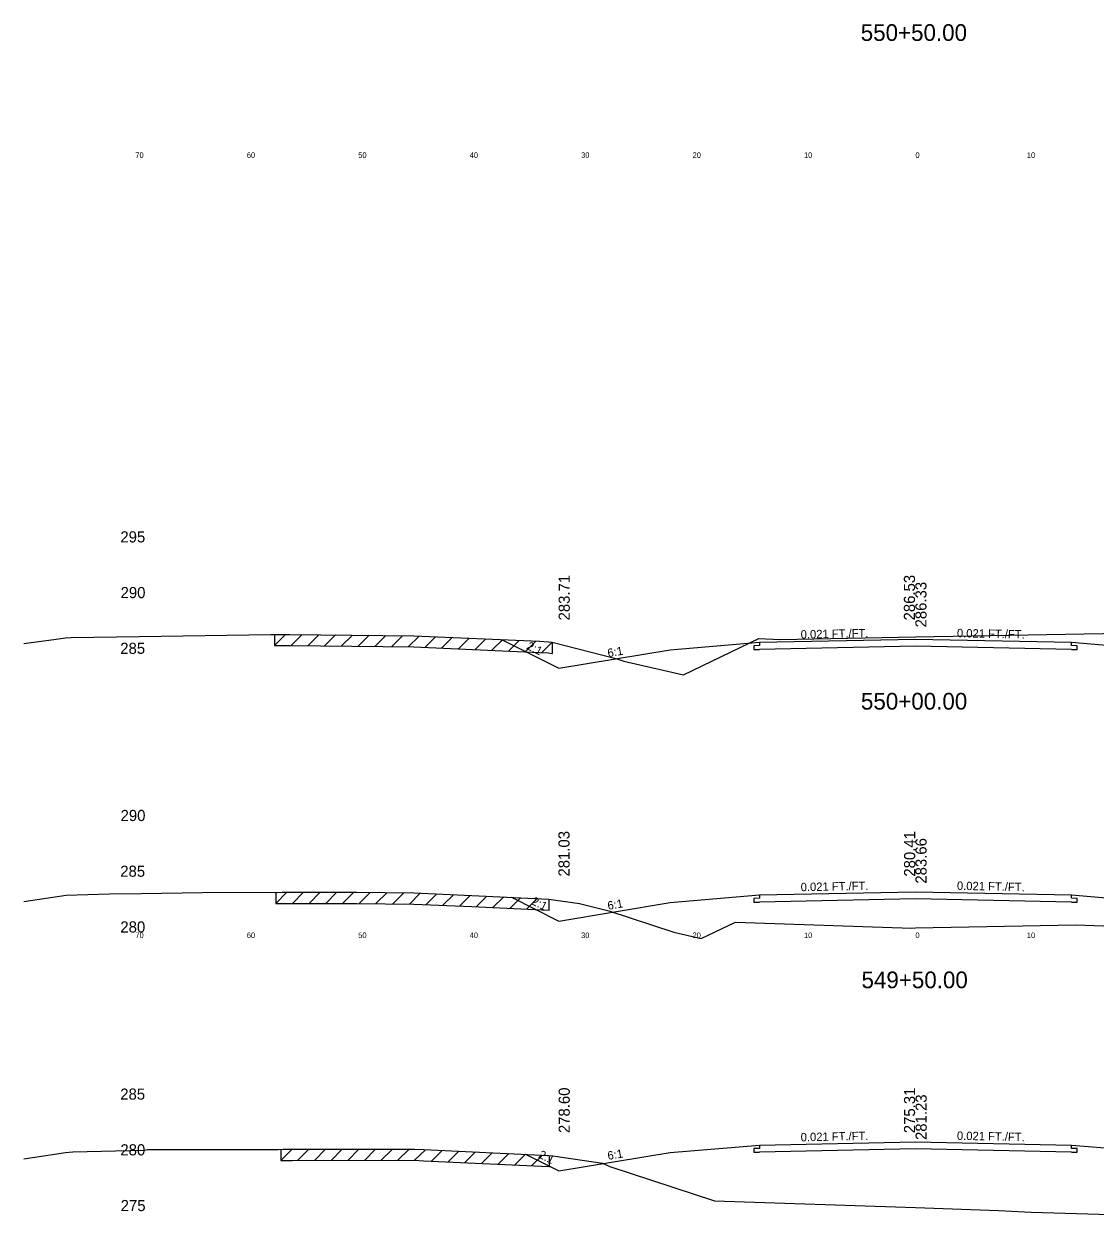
# Model space of a CAD drawing. Extents: x 1000 to 1162, y 999 to 8520.
# Drawn here: x 1000 to 1096.1, y 7114 to 7221.5 of the extents above; entities that cross this region are included whole.
import ezdxf

# ---------------------------------------------------------------- set-up
doc = ezdxf.new("R2010")
doc.units = 0
for name, color, linetype in [('Level 10', 7, 'Continuous'), ('Level 11', 7, 'Continuous'), ('Level 12', 7, 'Continuous'), ('Level 3', 7, 'Continuous'), ('Level 32', 7, 'Continuous'), ('Level 33', 7, 'Continuous'), ('Level 56', 7, 'Continuous'), ('Level 59', 7, 'Continuous'), ('Level 6', 7, 'Continuous'), ('Level 60', 7, 'Continuous'), ('Level 61', 7, 'Continuous'), ('Level 7', 7, 'Continuous')]:
    doc.layers.add(name, color=color, linetype=linetype)

msp = doc.modelspace()

# ---------------------------------------------------------------- linework, layer by layer
at = {"layer": 'Level 11'}
for p, q in [((1066, 7165.74), (1065.5, 7165.73)), ((1065.5, 7165.73), (1065.5, 7165.39)), ((1065.5, 7165.39), (1066, 7165.4)), ((1066, 7166.04), (1066, 7165.74)), ((1094, 7165.74), (1094, 7166.04)), ((1094.5, 7165.73), (1094, 7165.74)), ((1094, 7165.4), (1094.5, 7165.39)), ((1094.5, 7165.39), (1094.5, 7165.73)), ((1066, 7143.07), (1065.5, 7143.06)), ((1065.5, 7143.06), (1065.5, 7142.72)), ((1065.5, 7142.72), (1066, 7142.73)), ((1066, 7143.37), (1066, 7143.07)), ((1094, 7143.07), (1094, 7143.37)), ((1094.5, 7143.06), (1094, 7143.07)), ((1094, 7142.73), (1094.5, 7142.72)), ((1094.5, 7142.72), (1094.5, 7143.06)), ((1066, 7120.63), (1065.5, 7120.62)), ((1065.5, 7120.62), (1065.5, 7120.28)), ((1065.5, 7120.28), (1066, 7120.29)), ((1066, 7120.93), (1066, 7120.63)), ((1094, 7120.63), (1094, 7120.93)), ((1094.5, 7120.62), (1094, 7120.63)), ((1094, 7120.29), (1094.5, 7120.28)), ((1094.5, 7120.28), (1094.5, 7120.62))]:
    msp.add_line(p, q, dxfattribs=at)
at = {"layer": 'Level 12'}
for p, q in [((1080, 7165.69), (1066, 7165.4)), ((1094, 7165.4), (1080, 7165.69)), ((1080, 7143.02), (1066, 7142.73)), ((1094, 7142.73), (1080, 7143.02)), ((1080, 7120.59), (1066, 7120.29)), ((1094, 7120.29), (1080, 7120.59))]:
    msp.add_line(p, q, dxfattribs=at)
at = {"layer": 'Level 59'}
for p, q in [((1066, 7166.04), (1080, 7166.33)), ((1080, 7166.33), (1094, 7166.04)), ((1066, 7143.37), (1080, 7143.66)), ((1080, 7143.66), (1094, 7143.37)), ((1066, 7120.93), (1080, 7121.23)), ((1080, 7121.23), (1094, 7120.93))]:
    msp.add_line(p, q, dxfattribs=at)
at = {"layer": 'Level 6'}
for p, q in [((1058, 7165.37), (1066, 7166.04)), ((1094, 7166.04), (1102, 7165.37)), ((1058, 7142.7), (1066, 7143.37)), ((1094, 7143.37), (1102, 7142.7)), ((1058, 7120.27), (1066, 7120.93)), ((1094, 7120.93), (1102, 7120.27))]:
    msp.add_line(p, q, dxfattribs=at)
at = {"layer": 'Level 60'}
for p, q in [((1000, 7165.92), (1002.88, 7166.31)), ((1002.88, 7166.31), (1003.72, 7166.44)), ((1003.72, 7166.44), (1004.23, 7166.46)), ((1004.23, 7166.46), (1010.33, 7166.56)), ((1010.33, 7166.56), (1022.14, 7166.75)), ((1022.14, 7166.75), (1023.03, 7166.75)), ((1023.03, 7166.75), (1023.87, 7166.75)), ((1023.87, 7166.75), (1035, 7166.62)), ((1035, 7166.62), (1046.25, 7166.13)), ((1046.25, 7166.13), (1047.08, 7166.09)), ((1059.18, 7163.13), (1065.95, 7166.37)), ((1065.95, 7166.37), (1067.86, 7166.3)), ((1067.86, 7166.3), (1080, 7166.53)), ((1080, 7166.53), (1099.93, 7166.9)), ((1047.08, 7166.09), (1047.41, 7166.04)), ((1047.41, 7166.04), (1053.11, 7164.59)), ((1053.11, 7164.59), (1053.83, 7164.35)), ((1053.83, 7164.35), (1059.18, 7163.13)), ((1010.52, 7143.51), (1016.01, 7143.6)), ((1016.01, 7143.6), (1023.17, 7143.61)), ((1023.17, 7143.61), (1029.87, 7143.61)), ((1029.87, 7143.61), (1035, 7143.55)), ((1035, 7143.55), (1040.2, 7143.32)), ((1000, 7142.79), (1003.8, 7143.36)), ((1003.8, 7143.36), (1007.69, 7143.46)), ((1007.69, 7143.46), (1010.52, 7143.51)), ((1040.2, 7143.32), (1047.09, 7143)), ((1047.09, 7143), (1049.85, 7142.6)), ((1049.85, 7142.6), (1052.47, 7141.94)), ((1052.47, 7141.94), (1058.32, 7140.02)), ((1060.77, 7139.46), (1063.86, 7140.94)), ((1063.86, 7140.94), (1079.67, 7140.4)), ((1079.67, 7140.4), (1080, 7140.41)), ((1080, 7140.41), (1094.38, 7140.68)), ((1094.38, 7140.68), (1111.48, 7140.13)), ((1058.32, 7140.02), (1060.77, 7139.46)), ((1000, 7119.7), (1003.72, 7120.27)), ((1003.72, 7120.27), (1004.38, 7120.31)), ((1004.38, 7120.31), (1010.78, 7120.48)), ((1010.78, 7120.48), (1011.08, 7120.52)), ((1011.08, 7120.52), (1022.82, 7120.53)), ((1022.82, 7120.53), (1023.27, 7120.55)), ((1023.27, 7120.55), (1024.09, 7120.55)), ((1024.09, 7120.55), (1035.01, 7120.56)), ((1035.01, 7120.56), (1035.89, 7120.52)), ((1035.89, 7120.52), (1047.11, 7120)), ((1047.11, 7120), (1047.47, 7119.95)), ((1047.47, 7119.95), (1051.93, 7119.31)), ((1051.93, 7119.31), (1052.57, 7119.01)), ((1052.57, 7119.01), (1061.97, 7115.93)), ((1061.97, 7115.93), (1080, 7115.31)), ((1080, 7115.31), (1087.44, 7115.05)), ((1087.44, 7115.05), (1090.38, 7114.92)), ((1090.38, 7114.92), (1118.15, 7114.02))]:
    msp.add_line(p, q, dxfattribs=at)
at = {"layer": 'Level 61'}
for p, q in [((1023.48, 7166.75), (1022.48, 7165.75)), ((1022.48, 7166.75), (1022.48, 7165.75)), ((1024.97, 7166.74), (1023.98, 7165.75)), ((1026.47, 7166.72), (1025.48, 7165.73)), ((1027.97, 7166.7), (1026.98, 7165.72)), ((1029.47, 7166.69), (1028.48, 7165.7)), ((1030.97, 7166.67), (1029.98, 7165.68)), ((1032.47, 7166.65), (1031.48, 7165.66)), ((1033.97, 7166.63), (1032.98, 7165.64)), ((1035.45, 7166.6), (1034.48, 7165.63)), ((1036.94, 7166.54), (1035.98, 7165.58)), ((1038.44, 7166.47), (1037.48, 7165.51)), ((1039.94, 7166.4), (1038.98, 7165.45)), ((1041.44, 7166.34), (1040.48, 7165.38)), ((1042.94, 7166.27), (1041.98, 7165.32)), ((1044.44, 7166.21), (1043.48, 7165.25)), ((1045.94, 7166.14), (1044.98, 7165.18)), ((1022.48, 7165.75), (1023.03, 7165.75)), ((1023.03, 7165.75), (1023.87, 7165.75)), ((1023.87, 7165.75), (1035, 7165.62)), ((1035, 7165.62), (1046.25, 7165.13)), ((1046.25, 7165.13), (1047.08, 7165.09)), ((1047.4, 7166.04), (1046.48, 7165.12)), ((1047.08, 7165.09), (1047.41, 7165.04)), ((1047.41, 7165.04), (1047.44, 7165.03)), ((1047.44, 7165.03), (1047.44, 7166.03)), ((1023.59, 7143.61), (1022.59, 7142.61)), ((1022.59, 7143.61), (1022.59, 7142.61)), ((1025.09, 7143.61), (1024.09, 7142.61)), ((1026.59, 7143.61), (1025.59, 7142.61)), ((1028.09, 7143.61), (1027.09, 7142.61)), ((1029.59, 7143.61), (1028.59, 7142.61)), ((1031.08, 7143.6), (1030.09, 7142.61)), ((1032.58, 7143.58), (1031.59, 7142.59)), ((1034.08, 7143.56), (1033.09, 7142.57)), ((1022.59, 7142.61), (1023.17, 7142.61)), ((1023.17, 7142.61), (1029.87, 7142.61)), ((1029.87, 7142.61), (1035, 7142.55)), ((1035.56, 7143.53), (1034.59, 7142.55)), ((1035, 7142.55), (1040.2, 7142.32)), ((1037.05, 7143.46), (1036.09, 7142.5)), ((1038.55, 7143.39), (1037.59, 7142.44)), ((1040.05, 7143.33), (1039.09, 7142.37)), ((1041.55, 7143.26), (1040.59, 7142.3)), ((1043.05, 7143.19), (1042.09, 7142.23)), ((1044.55, 7143.12), (1043.59, 7142.16)), ((1046.05, 7143.05), (1045.09, 7142.1)), ((1047.12, 7142), (1047.12, 7143)), ((1040.2, 7142.32), (1047.09, 7142)), ((1047.09, 7142), (1047.12, 7142)), ((1024.07, 7120.55), (1023.06, 7119.54)), ((1023.06, 7120.54), (1023.06, 7119.54)), ((1025.56, 7120.55), (1024.56, 7119.55)), ((1027.06, 7120.55), (1026.06, 7119.55)), ((1028.56, 7120.55), (1027.56, 7119.55)), ((1030.06, 7120.55), (1029.06, 7119.55)), ((1031.56, 7120.56), (1030.56, 7119.55)), ((1033.06, 7120.56), (1032.06, 7119.56)), ((1034.56, 7120.56), (1033.56, 7119.56)), ((1036.02, 7120.51), (1035.06, 7119.56)), ((1037.52, 7120.44), (1036.56, 7119.49)), ((1039.02, 7120.37), (1038.06, 7119.42)), ((1040.52, 7120.31), (1039.56, 7119.35)), ((1042.02, 7120.24), (1041.06, 7119.28)), ((1043.52, 7120.17), (1042.56, 7119.21)), ((1045.02, 7120.1), (1044.06, 7119.14)), ((1046.52, 7120.03), (1045.56, 7119.07)), ((1047.16, 7119), (1047.16, 7120)), ((1023.06, 7119.54), (1023.27, 7119.55)), ((1023.27, 7119.55), (1024.09, 7119.55)), ((1024.09, 7119.55), (1035.01, 7119.56)), ((1035.01, 7119.56), (1035.89, 7119.52)), ((1035.89, 7119.52), (1047.11, 7119)), ((1047.11, 7119), (1047.16, 7119))]:
    msp.add_line(p, q, dxfattribs=at)
at = {"layer": 'Level 7'}
for p, q in [((1042.86, 7166.28), (1048, 7163.71)), ((1048, 7163.71), (1058, 7165.37)), ((1043.75, 7143.16), (1048, 7141.03)), ((1048, 7141.03), (1058, 7142.7)), ((1045, 7120.1), (1048, 7118.6)), ((1048, 7118.6), (1058, 7120.27))]:
    msp.add_line(p, q, dxfattribs=at)

# ---------------------------------------------------------------- texts
at = {"layer": 'Level 10'}
for s, p in [('286.53', (1079.96, 7168)), ('280.41', (1079.98, 7145.01)), ('275.31', (1079.97, 7121.99))]:
    msp.add_text(s, height=1, rotation=90, dxfattribs=at).set_placement(p)
at = {"layer": 'Level 11'}
for s, p in [(' 295', (1008.28, 7175)), (' 290', (1008.3, 7170)), (' 285', (1008.27, 7165)), (' 290', (1008.3, 7150)), (' 285', (1008.27, 7145)), (' 280', (1008.28, 7140)), (' 285', (1008.27, 7125)), (' 280', (1008.28, 7120)), (' 275', (1008.31, 7115))]:
    msp.add_text(s, height=1, dxfattribs=at).set_placement(p)
at = {"layer": 'Level 3'}
for s, p in [('550+50.00', (1075.09, 7220)), ('550+00.00', (1075.11, 7160)), ('549+50.00', (1075.16, 7135))]:
    msp.add_text(s, height=1.5, dxfattribs=at).set_placement(p)
at = {"layer": 'Level 32'}
for s, rotation, p in [('0.021 FT./FT.', 1.1916, (1069.71, 7166.37)), ('0.021 FT./FT.', 358.8084, (1083.72, 7166.5)), ('2:1', 333.435, (1045.04, 7165.47)), ('6:1', 9.4623, (1052.43, 7164.7)), ('0.021 FT./FT.', 1.1916, (1069.71, 7143.7)), ('0.021 FT./FT.', 358.8084, (1083.72, 7143.83)), ('2:1', 333.435, (1045.48, 7142.57)), ('6:1', 9.4623, (1052.43, 7142.03)), ('0.021 FT./FT.', 1.1916, (1069.71, 7121.26)), ('0.021 FT./FT.', 358.8084, (1083.72, 7121.4)), ('2:1', 333.435, (1046.11, 7119.83)), ('6:1', 9.4623, (1052.43, 7119.59))]:
    msp.add_text(s, height=0.75, rotation=rotation, dxfattribs=at).set_placement(p)
at = {"layer": 'Level 33'}
for s, p in [('283.71', (1048.98, 7168)), ('281.03', (1048.96, 7145.02)), ('278.60', (1048.98, 7122))]:
    msp.add_text(s, height=1, rotation=90, dxfattribs=at).set_placement(p)
at = {"layer": 'Level 56'}
for s, p in [('70', (1010, 7209.5)), ('60', (1020, 7209.5)), ('50', (1030, 7209.5)), ('40', (1040, 7209.5)), ('30', (1050, 7209.5)), ('20', (1060, 7209.5)), ('10', (1070, 7209.5)), ('0', (1080, 7209.5)), ('10', (1090, 7209.5)), ('70', (1010, 7139.5)), ('60', (1020, 7139.5)), ('50', (1030, 7139.5)), ('40', (1040, 7139.5)), ('30', (1050, 7139.5)), ('20', (1060, 7139.5)), ('10', (1070, 7139.5)), ('0', (1080, 7139.5)), ('10', (1090, 7139.5))]:
    msp.add_text(s, height=0.5, dxfattribs=at).set_placement(p)
at = {"layer": 'Level 59'}
for s, p in [(' 286.33', (1080.99, 7167)), (' 283.66', (1081, 7144.01)), (' 281.23', (1081.01, 7121.01))]:
    msp.add_text(s, height=1, rotation=90, dxfattribs=at).set_placement(p)

doc.saveas('drawing.dxf')
